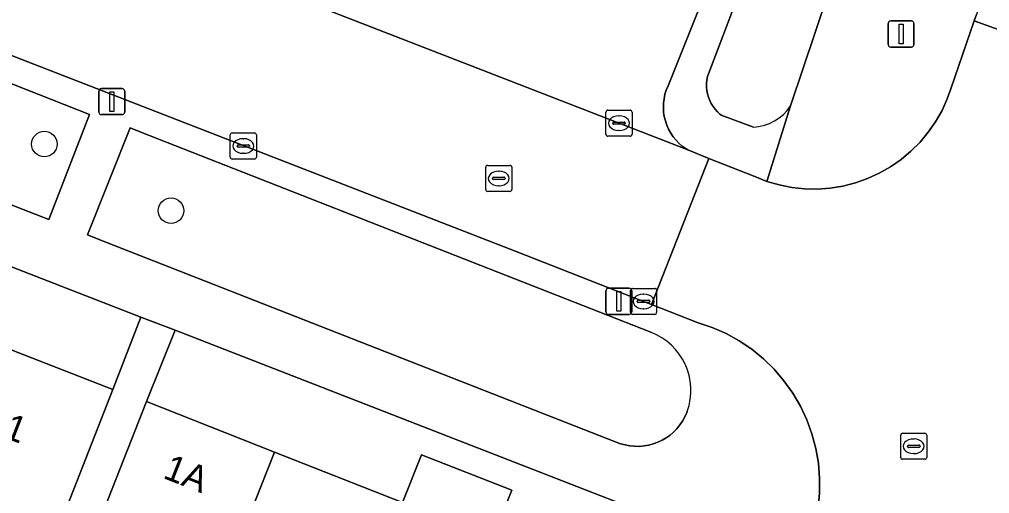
# Model space of a CAD drawing. Extents: x 161248 to 161848, y 384871 to 385383.
# Drawn here: x 161640.06 to 161677.27, y 385099.14 to 385117.33 of the extents above; entities that cross this region are included whole.
import ezdxf

# ---------------------------------------------------------------- set-up
doc = ezdxf.new("R2010")
doc.units = 0
for name, color, linetype in [('IMGEO_Boom', 7, 'Continuous'), ('IMGEO_Erf', 7, 'Continuous'), ('IMGEO_Groenvoorziening', 7, 'Continuous'), ('IMGEO_Kolk', 7, 'Continuous'), ('IMGEO_Lichtmast', 7, 'Continuous'), ('IMGEO_Pand', 7, 'Continuous'), ('IMGEO_Pand_nummerreeks', 7, 'Continuous'), ('IMGEO_Parkeervlak_open', 7, 'Continuous'), ('IMGEO_Rijbaan_lokaal_open', 7, 'Continuous'), ('IMGEO_Rioolput', 7, 'Continuous'), ('IMGEO_Voetpad_open', 7, 'Continuous')]:
    doc.layers.add(name, color=color, linetype=linetype)

msp = doc.modelspace()

# ---------------------------------------------------------------- linework, layer by layer
at = {"layer": 'IMGEO_Boom'}
for centre in [(161641.02, 385112.549), (161645.875, 385109.992)]:
    msp.add_circle(centre, 0.489, dxfattribs=at)
at = {"layer": 'IMGEO_Erf'}
msp.add_lwpolyline([(161637.698, 385105.451), (161643.642, 385103.129), (161644.724, 385105.911), (161619.316, 385115.79)], dxfattribs=at)
msp.add_lwpolyline([(161655.475, 385100.632), (161658.947, 385099.269), (161658.338, 385097.734), (161660.407, 385096.922), (161661.01, 385098.46), (161664.187, 385097.213), (161664.489, 385098.225), (161646.03, 385105.403), (161644.937, 385102.67), (161649.844, 385100.733), (161654.75, 385098.796)], close=True, dxfattribs=at)
at = {"layer": 'IMGEO_Groenvoorziening'}
for points in [[(161671.666, 385126.076), (161670.754, 385126.431), (161667.834, 385118.779), (161666.443, 385115.134), (161666.421, 385115.003), (161666.41, 385114.87), (161666.412, 385114.737), (161666.425, 385114.605), (161666.45, 385114.474), (161666.487, 385114.346), (161666.534, 385114.222), (161666.593, 385114.103), (161666.662, 385113.989), (161666.742, 385113.882), (161666.83, 385113.783), (161666.927, 385113.692), (161666.971, 385113.655), (161668.21, 385113.199)], [(161669.637, 385114.013), (161672.982, 385123.995)], [(161620.1, 385117.875), (161641.19, 385109.659), (161642.755, 385113.676), (161621.652, 385122.026)], [(161644.724, 385113.003), (161644.312, 385113.168), (161642.671, 385109.067), (161643.083, 385108.902), (161662.948, 385101.118), (161663.118, 385101.053), (161663.293, 385101.004), (161663.472, 385100.97), (161663.653, 385100.953), (161663.834, 385100.951), (161664.016, 385100.966), (161664.195, 385100.997), (161664.371, 385101.044), (161664.541, 385101.107), (161664.706, 385101.184), (161664.863, 385101.276), (161665.011, 385101.382), (161665.149, 385101.5), (161665.276, 385101.63), (161665.391, 385101.771), (161665.493, 385101.922), (161665.58, 385102.081), (161665.654, 385102.248), (161665.67, 385102.291)], [(161664.27, 385105.333), (161644.724, 385113.003)]]:
    msp.add_lwpolyline(points, dxfattribs=at)
for centre, radius, start, end in [((161668.115, 385115.023), 1.826, 272.969, 326.4342), ((161663.418, 385103.098), 2.392, 340.2892, 69.1368)]:
    msp.add_arc(centre, radius, start, end, dxfattribs=at)
at = {"layer": 'IMGEO_Kolk'}
for p, q in [((161662.554, 385112.923), (161662.554, 385113.775)), ((161662.629, 385113.849), (161663.481, 385113.849)), ((161663.042, 385113.629), (161663.067, 385113.629)), ((161663.555, 385113.775), (161663.555, 385112.923)), ((161662.813, 385113.343), (161662.813, 385113.355)), ((161663.251, 385113.306), (161662.853, 385113.306)), ((161662.856, 385113.392), (161663.254, 385113.392)), ((161663.297, 385113.355), (161663.297, 385113.343)), ((161648.149, 385112.047), (161648.149, 385112.899)), ((161648.224, 385112.973), (161649.076, 385112.973)), ((161649.15, 385112.899), (161649.15, 385112.047)), ((161663.481, 385112.849), (161662.629, 385112.849)), ((161663.065, 385113.069), (161663.04, 385113.069)), ((161648.408, 385112.467), (161648.408, 385112.479)), ((161648.451, 385112.516), (161648.849, 385112.516)), ((161648.637, 385112.753), (161648.662, 385112.753)), ((161648.892, 385112.479), (161648.892, 385112.467)), ((161648.846, 385112.43), (161648.448, 385112.43)), ((161648.66, 385112.193), (161648.635, 385112.193)), ((161649.076, 385111.973), (161648.224, 385111.973)), ((161663.497, 385106.086), (161663.497, 385106.938)), ((161663.572, 385107.012), (161664.424, 385107.012)), ((161664.498, 385106.938), (161664.498, 385106.086)), ((161663.756, 385106.506), (161663.756, 385106.518)), ((161663.799, 385106.555), (161664.197, 385106.555)), ((161663.985, 385106.792), (161664.01, 385106.792)), ((161664.24, 385106.518), (161664.24, 385106.506)), ((161664.194, 385106.469), (161663.796, 385106.469)), ((161664.008, 385106.232), (161663.983, 385106.232)), ((161664.424, 385106.012), (161663.572, 385106.012))]:
    msp.add_line(p, q, dxfattribs=at)
for points in [[(161662.554, 385112.923), (161662.554, 385113.775)], [(161662.629, 385113.849), (161663.481, 385113.849)], [(161663.555, 385113.775), (161663.555, 385112.923)], [(161648.149, 385112.047), (161648.149, 385112.899)], [(161648.224, 385112.973), (161649.076, 385112.973)], [(161649.15, 385112.899), (161649.15, 385112.047)], [(161663.481, 385112.849), (161662.629, 385112.849)], [(161649.076, 385111.973), (161648.224, 385111.973)], [(161663.497, 385106.086), (161663.497, 385106.938)], [(161663.572, 385107.012), (161664.424, 385107.012)], [(161664.498, 385106.938), (161664.498, 385106.086)], [(161664.424, 385106.012), (161663.572, 385106.012)]]:
    msp.add_lwpolyline(points, dxfattribs=at)
for centre, radius, start, end in [((161662.631, 385113.773), 0.0765, 91.552, 178.448), ((161662.631, 385113.773), 0.0765, 91.552, 178.448), ((161663.479, 385113.773), 0.0765, 1.552, 88.448), ((161663.479, 385113.773), 0.0765, 1.552, 88.448), ((161662.853, 385113.352), 0.0403, 85.8775, 175.7526), ((161662.85, 385113.342), 0.0366, 178.938, 274.7102), ((161663.254, 385113.349), 0.043, 264.8664, 352.4533), ((161663.258, 385113.354), 0.0386, 1.7309, 96.639), ((161648.226, 385112.897), 0.0765, 91.552, 178.448), ((161648.226, 385112.897), 0.0765, 91.552, 178.448), ((161649.074, 385112.897), 0.0765, 1.552, 88.448), ((161649.074, 385112.897), 0.0765, 1.552, 88.448), ((161662.631, 385112.925), 0.0765, 181.552, 268.448), ((161662.631, 385112.925), 0.0765, 181.552, 268.448), ((161663.479, 385112.925), 0.0765, 271.552, 358.448), ((161663.479, 385112.925), 0.0765, 271.552, 358.448), ((161648.448, 385112.476), 0.0403, 85.8775, 175.7526), ((161648.445, 385112.466), 0.0366, 178.938, 274.7102), ((161648.849, 385112.473), 0.043, 264.8664, 352.4533), ((161648.853, 385112.478), 0.0386, 1.7309, 96.639), ((161648.226, 385112.049), 0.0765, 181.552, 268.448), ((161648.226, 385112.049), 0.0765, 181.552, 268.448), ((161649.074, 385112.049), 0.0765, 271.552, 358.448), ((161649.074, 385112.049), 0.0765, 271.552, 358.448), ((161663.574, 385106.936), 0.0765, 91.552, 178.448), ((161663.574, 385106.936), 0.0765, 91.552, 178.448), ((161664.422, 385106.936), 0.0765, 1.552, 88.448), ((161664.422, 385106.936), 0.0765, 1.552, 88.448), ((161663.796, 385106.515), 0.0403, 85.8775, 175.7526), ((161664.201, 385106.517), 0.0386, 1.7309, 96.639), ((161663.793, 385106.505), 0.0366, 178.938, 274.7102), ((161664.197, 385106.512), 0.043, 264.8664, 352.4533), ((161663.574, 385106.088), 0.0765, 181.552, 268.448), ((161663.574, 385106.088), 0.0765, 181.552, 268.448), ((161664.422, 385106.088), 0.0765, 271.552, 358.448), ((161664.422, 385106.088), 0.0765, 271.552, 358.448)]:
    msp.add_arc(centre, radius, start, end, dxfattribs=at)
for centre, major_axis, ratio, start_param, end_param in [((161663.041, 385113.349), (-0.387, 0.002), 0.722429, 4.712389, 7.853982), ((161663.066, 385113.349), (-0.39, 0.002), 0.717154, 1.570796, 4.712389), ((161648.636, 385112.473), (-0.387, 0.002), 0.722429, 4.712389, 7.853982), ((161648.661, 385112.473), (-0.39, 0.002), 0.717154, 1.570796, 4.712389), ((161663.984, 385106.512), (-0.387, 0.002), 0.722429, 4.712389, 7.853982), ((161664.009, 385106.512), (-0.39, 0.002), 0.717154, 1.570796, 4.712389)]:
    msp.add_ellipse(centre, major_axis=major_axis, ratio=ratio, start_param=start_param, end_param=end_param, dxfattribs=at)
at = {"layer": 'IMGEO_Lichtmast'}
for p, q in [((161673.377, 385116.371), (161673.377, 385117.171)), ((161673.377, 385117.171), (161673.377, 385116.371)), ((161673.477, 385117.271), (161674.267, 385117.271)), ((161674.267, 385117.271), (161673.477, 385117.271)), ((161674.367, 385117.171), (161674.367, 385116.371)), ((161674.367, 385116.371), (161674.367, 385117.171)), ((161674.267, 385116.271), (161673.477, 385116.271)), ((161673.477, 385116.271), (161674.267, 385116.271)), ((161643.11, 385113.776), (161643.11, 385114.576)), ((161643.11, 385114.576), (161643.11, 385113.776)), ((161643.21, 385114.676), (161644, 385114.676)), ((161644, 385114.676), (161643.21, 385114.676)), ((161644.1, 385114.576), (161644.1, 385113.776)), ((161644.1, 385113.776), (161644.1, 385114.576)), ((161644, 385113.676), (161643.21, 385113.676)), ((161643.21, 385113.676), (161644, 385113.676)), ((161662.551, 385106.116), (161662.551, 385106.916)), ((161662.551, 385106.916), (161662.551, 385106.116)), ((161662.651, 385107.016), (161663.441, 385107.016)), ((161663.441, 385107.016), (161662.651, 385107.016)), ((161663.541, 385106.916), (161663.541, 385106.116)), ((161663.541, 385106.116), (161663.541, 385106.916)), ((161663.441, 385106.016), (161662.651, 385106.016)), ((161662.651, 385106.016), (161663.441, 385106.016))]:
    msp.add_line(p, q, dxfattribs=at)
for points in [[(161673.797, 385117.146), (161673.947, 385117.146), (161673.947, 385116.396), (161673.797, 385116.396), (161673.797, 385117.146)], [(161643.53, 385114.551), (161643.68, 385114.551), (161643.68, 385113.801), (161643.53, 385113.801), (161643.53, 385114.551)], [(161662.971, 385106.891), (161663.121, 385106.891), (161663.121, 385106.141), (161662.971, 385106.141), (161662.971, 385106.891)]]:
    msp.add_lwpolyline(points, dxfattribs=at)
for centre, start, end in [((161673.477, 385117.171), 90, 180), ((161673.477, 385117.171), 90, 180), ((161674.267, 385117.171), 0, 90), ((161674.267, 385117.171), 360, 90), ((161673.477, 385116.371), 180, 270), ((161673.477, 385116.371), 180, 270), ((161674.267, 385116.371), 270, 0), ((161674.267, 385116.371), 270, 0), ((161643.21, 385114.576), 90, 180), ((161643.21, 385114.576), 90, 180), ((161644, 385114.576), 0, 90), ((161644, 385114.576), 360, 90), ((161643.21, 385113.776), 180, 270), ((161643.21, 385113.776), 180, 270), ((161644, 385113.776), 270, 0), ((161644, 385113.776), 270, 0), ((161662.651, 385106.916), 90, 180), ((161662.651, 385106.916), 90, 180), ((161663.441, 385106.916), 0, 90), ((161663.441, 385106.916), 360, 90), ((161662.651, 385106.116), 180, 270), ((161662.651, 385106.116), 180, 270), ((161663.441, 385106.116), 270, 0), ((161663.441, 385106.116), 270, 0)]:
    msp.add_arc(centre, 0.1, start, end, dxfattribs=at)
at = {"layer": 'IMGEO_Pand'}
for points in [[(161643.642, 385103.129), (161637.698, 385105.451), (161634.689, 385097.731), (161633.583, 385094.893), (161639.51, 385092.589), (161640.622, 385095.425)], [(161649.844, 385100.733), (161644.937, 385102.67), (161642.887, 385097.469), (161642.197, 385095.72), (161642.238, 385095.704), (161647.102, 385093.79)], [(161654.75, 385098.796), (161649.844, 385100.733), (161647.102, 385093.79), (161650.646, 385092.395), (161649.268, 385088.892), (161651.254, 385088.388), (161651.664, 385089.462), (161652.823, 385092.366), (161652.558, 385092.47), (161655.013, 385098.692)], [(161664.187, 385097.213), (161661.01, 385098.46), (161660.407, 385096.922), (161658.338, 385097.734), (161658.947, 385099.269), (161655.475, 385100.632), (161654.75, 385098.796), (161655.013, 385098.692), (161652.558, 385092.47), (161652.823, 385092.366), (161651.664, 385089.462), (161652.337, 385089.349), (161653.799, 385089.581), (161654.645, 385091.647), (161661.293, 385089.025), (161663.138, 385093.695), (161664.483, 385097.097)]]:
    msp.add_lwpolyline(points, close=True, dxfattribs=at)
at = {"layer": 'IMGEO_Parkeervlak_open'}
msp.add_lwpolyline([(161625.181, 385128.058), (161665.69, 385112.325), (161665.632, 385112.361), (161665.493, 385112.46), (161665.363, 385112.572), (161665.243, 385112.695), (161665.135, 385112.828), (161665.039, 385112.97), (161664.956, 385113.12), (161664.887, 385113.277), (161664.832, 385113.439), (161664.792, 385113.606), (161664.767, 385113.775), (161664.757, 385113.947), (161664.763, 385114.118), (161664.784, 385114.288), (161664.819, 385114.456), (161664.87, 385114.619), (161664.935, 385114.778), (161666.218, 385117.983), (161628.462, 385132.746)], dxfattribs=at)
at = {"layer": 'IMGEO_Rijbaan_lokaal_open'}
msp.add_lwpolyline([(161714.842, 385213.729), (161709.972, 385215.524), (161709.434, 385213.92), (161706.035, 385204.164), (161703.571, 385196.929), (161697.189, 385177.941), (161690.517, 385158.313), (161684.5, 385140.421), (161678.025, 385121.29), (161676.761, 385117.516), (161676.671, 385117.271), (161681.379, 385115.574), (161681.417, 385115.679), (161682.752, 385119.581), (161701.904, 385176.297), (161708.275, 385195.191), (161709.084, 385197.99), (161711.262, 385204.123), (161714.147, 385211.871)], close=True, dxfattribs=at)
for points in [[(161621.419, 385123.084), (161659.112, 385108.427), (161663.998, 385106.512), (161664.299, 385106.388), (161666.502, 385111.992), (161665.69, 385112.325), (161625.181, 385128.058)], [(161681.379, 385115.574), (161676.671, 385117.271), (161675.784, 385114.672), (161675.646, 385114.287), (161675.442, 385113.837), (161675.198, 385113.407), (161674.917, 385113.001), (161674.601, 385112.621), (161674.252, 385112.271), (161673.873, 385111.954), (161673.468, 385111.671), (161673.038, 385111.427), (161672.589, 385111.221), (161672.123, 385111.056), (161671.644, 385110.934), (161671.157, 385110.855), (161670.664, 385110.82), (161670.17, 385110.829), (161669.679, 385110.882), (161669.194, 385110.979), (161668.72, 385111.118), (161668.26, 385111.3), (161666.502, 385111.992), (161664.299, 385106.388), (161666.091, 385105.695), (161666.63, 385105.512), (161667.159, 385105.279), (161667.665, 385104.999), (161668.144, 385104.676), (161668.592, 385104.311), (161669.006, 385103.907), (161669.382, 385103.468), (161669.717, 385102.997), (161670.009, 385102.498), (161670.255, 385101.975), (161670.454, 385101.432), (161670.603, 385100.874), (161670.701, 385100.304), (161670.749, 385099.728), (161670.745, 385099.15), (161670.689, 385098.575)]]:
    msp.add_lwpolyline(points, dxfattribs=at)
at = {"layer": 'IMGEO_Rioolput'}
for p, q in [((161658.019, 385111.731), (161658.871, 385111.731)), ((161657.944, 385110.805), (161657.944, 385111.657)), ((161658.432, 385111.511), (161658.457, 385111.511)), ((161658.945, 385111.657), (161658.945, 385110.805)), ((161658.203, 385111.225), (161658.203, 385111.237)), ((161658.641, 385111.188), (161658.243, 385111.188)), ((161658.246, 385111.274), (161658.644, 385111.274)), ((161658.687, 385111.237), (161658.687, 385111.225)), ((161658.871, 385110.731), (161658.019, 385110.731)), ((161658.455, 385110.951), (161658.43, 385110.951)), ((161673.857, 385100.528), (161673.857, 385101.38)), ((161673.932, 385101.454), (161674.784, 385101.454)), ((161674.858, 385101.38), (161674.858, 385100.528)), ((161674.116, 385100.948), (161674.116, 385100.96)), ((161674.159, 385100.997), (161674.557, 385100.997)), ((161674.345, 385101.234), (161674.37, 385101.234)), ((161674.6, 385100.96), (161674.6, 385100.948)), ((161674.554, 385100.911), (161674.156, 385100.911)), ((161674.368, 385100.674), (161674.343, 385100.674)), ((161674.784, 385100.454), (161673.932, 385100.454))]:
    msp.add_line(p, q, dxfattribs=at)
for points in [[(161658.019, 385111.731), (161658.871, 385111.731)], [(161657.944, 385110.805), (161657.944, 385111.657)], [(161658.945, 385111.657), (161658.945, 385110.805)], [(161658.871, 385110.731), (161658.019, 385110.731)], [(161673.857, 385100.528), (161673.857, 385101.38)], [(161673.932, 385101.454), (161674.784, 385101.454)], [(161674.858, 385101.38), (161674.858, 385100.528)], [(161674.784, 385100.454), (161673.932, 385100.454)]]:
    msp.add_lwpolyline(points, dxfattribs=at)
for centre, radius, start, end in [((161658.021, 385111.655), 0.0765, 91.552, 178.448), ((161658.021, 385111.655), 0.0765, 91.552, 178.448), ((161658.869, 385111.655), 0.0765, 1.552, 88.448), ((161658.869, 385111.655), 0.0765, 1.552, 88.448), ((161658.243, 385111.234), 0.0403, 85.8775, 175.7526), ((161658.24, 385111.224), 0.0366, 178.938, 274.7102), ((161658.644, 385111.231), 0.043, 264.8664, 352.4533), ((161658.648, 385111.236), 0.0386, 1.7309, 96.639), ((161658.021, 385110.807), 0.0765, 181.552, 268.448), ((161658.021, 385110.807), 0.0765, 181.552, 268.448), ((161658.869, 385110.807), 0.0765, 271.552, 358.448), ((161658.869, 385110.807), 0.0765, 271.552, 358.448), ((161673.934, 385101.378), 0.0765, 91.552, 178.448), ((161673.934, 385101.378), 0.0765, 91.552, 178.448), ((161674.782, 385101.378), 0.0765, 1.552, 88.448), ((161674.782, 385101.378), 0.0765, 1.552, 88.448), ((161674.156, 385100.957), 0.0403, 85.8775, 175.7526), ((161674.153, 385100.947), 0.0366, 178.938, 274.7102), ((161674.557, 385100.954), 0.043, 264.8664, 352.4533), ((161674.561, 385100.959), 0.0386, 1.7309, 96.639), ((161673.934, 385100.53), 0.0765, 181.552, 268.448), ((161673.934, 385100.53), 0.0765, 181.552, 268.448), ((161674.782, 385100.53), 0.0765, 271.552, 358.448), ((161674.782, 385100.53), 0.0765, 271.552, 358.448)]:
    msp.add_arc(centre, radius, start, end, dxfattribs=at)
for centre, major_axis, ratio, start_param, end_param in [((161658.431, 385111.231), (-0.387, 0.002), 0.722429, 4.712389, 7.853982), ((161658.456, 385111.231), (-0.39, 0.002), 0.717154, 1.570796, 4.712389), ((161674.344, 385100.954), (-0.387, 0.002), 0.722429, 4.712389, 7.853982), ((161674.369, 385100.954), (-0.39, 0.002), 0.717154, 1.570796, 4.712389)]:
    msp.add_ellipse(centre, major_axis=major_axis, ratio=ratio, start_param=start_param, end_param=end_param, dxfattribs=at)
at = {"layer": 'IMGEO_Voetpad_open'}
for points in [[(161628.462, 385132.746), (161666.218, 385117.983), (161664.935, 385114.778), (161664.87, 385114.619), (161664.819, 385114.456), (161664.784, 385114.288), (161664.763, 385114.118), (161664.757, 385113.947), (161664.767, 385113.775), (161664.792, 385113.606), (161664.832, 385113.439), (161664.887, 385113.277), (161664.956, 385113.12), (161665.039, 385112.97), (161665.135, 385112.828), (161665.243, 385112.695), (161665.363, 385112.572), (161665.493, 385112.46), (161665.632, 385112.361), (161665.69, 385112.325), (161666.502, 385111.992), (161668.26, 385111.3), (161668.72, 385111.118), (161669.637, 385114.013)], [(161668.21, 385113.199), (161666.971, 385113.655), (161666.927, 385113.692), (161666.83, 385113.783), (161666.742, 385113.882), (161666.662, 385113.989), (161666.593, 385114.103), (161666.534, 385114.222), (161666.487, 385114.346), (161666.45, 385114.474), (161666.425, 385114.605), (161666.412, 385114.737), (161666.41, 385114.87), (161666.421, 385115.003), (161666.443, 385115.134), (161667.834, 385118.779), (161655.526, 385123.562), (161638.478, 385130.187)], [(161672.982, 385123.995), (161669.637, 385114.013), (161668.72, 385111.118), (161669.194, 385110.979), (161669.679, 385110.882), (161670.17, 385110.829), (161670.664, 385110.82), (161671.157, 385110.855), (161671.644, 385110.934), (161672.123, 385111.056), (161672.589, 385111.221), (161673.038, 385111.427), (161673.468, 385111.671), (161673.873, 385111.954), (161674.252, 385112.271), (161674.601, 385112.621), (161674.917, 385113.001), (161675.198, 385113.407), (161675.442, 385113.837), (161675.646, 385114.287), (161675.784, 385114.672), (161676.671, 385117.271), (161676.761, 385117.516)], [(161670.689, 385098.575), (161670.745, 385099.15), (161670.749, 385099.728), (161670.701, 385100.304), (161670.603, 385100.874), (161670.454, 385101.432), (161670.255, 385101.975), (161670.009, 385102.498), (161669.717, 385102.997), (161669.382, 385103.468), (161669.006, 385103.907), (161668.592, 385104.311), (161668.144, 385104.676), (161667.665, 385104.999), (161667.159, 385105.279), (161666.63, 385105.512), (161666.091, 385105.695), (161664.299, 385106.388), (161663.998, 385106.512), (161659.112, 385108.427), (161621.419, 385123.084)], [(161621.652, 385122.026), (161642.755, 385113.676), (161641.19, 385109.659), (161620.1, 385117.875)], [(161619.316, 385115.79), (161644.724, 385105.911), (161646.03, 385105.403), (161664.489, 385098.225)], [(161665.67, 385102.291), (161665.654, 385102.248), (161665.58, 385102.081), (161665.493, 385101.922), (161665.391, 385101.771), (161665.276, 385101.63), (161665.149, 385101.5), (161665.011, 385101.382), (161664.863, 385101.276), (161664.706, 385101.184), (161664.541, 385101.107), (161664.371, 385101.044), (161664.195, 385100.997), (161664.016, 385100.966), (161663.834, 385100.951), (161663.653, 385100.953), (161663.472, 385100.97), (161663.293, 385101.004), (161663.118, 385101.053), (161662.948, 385101.118), (161643.083, 385108.902), (161642.671, 385109.067), (161644.312, 385113.168)], [(161644.312, 385113.168), (161644.724, 385113.003), (161664.27, 385105.333)], [(161639.307, 385088.444), (161640.43, 385091.283), (161641.552, 385094.122), (161641.644, 385094.086), (161642.238, 385095.704), (161642.197, 385095.72), (161642.887, 385097.469), (161644.937, 385102.67), (161646.03, 385105.403), (161644.724, 385105.911), (161643.642, 385103.129), (161640.622, 385095.425), (161639.51, 385092.589)]]:
    msp.add_lwpolyline(points, dxfattribs=at)
for centre, radius, start, end in [((161668.115, 385115.023), 1.826, 272.969, 326.4342), ((161663.418, 385103.098), 2.392, 340.2892, 69.1368)]:
    msp.add_arc(centre, radius, start, end, dxfattribs=at)

# ---------------------------------------------------------------- texts
at = {"layer": 'IMGEO_Pand_nummerreeks'}
for s, rotation, p in [('1', 338.7662, (161639.402, 385101.315)), ('1A', 338.4568, (161645.526, 385099.75))]:
    msp.add_text(s, height=1, rotation=rotation, dxfattribs=at).set_placement(p)

doc.saveas('drawing.dxf')
